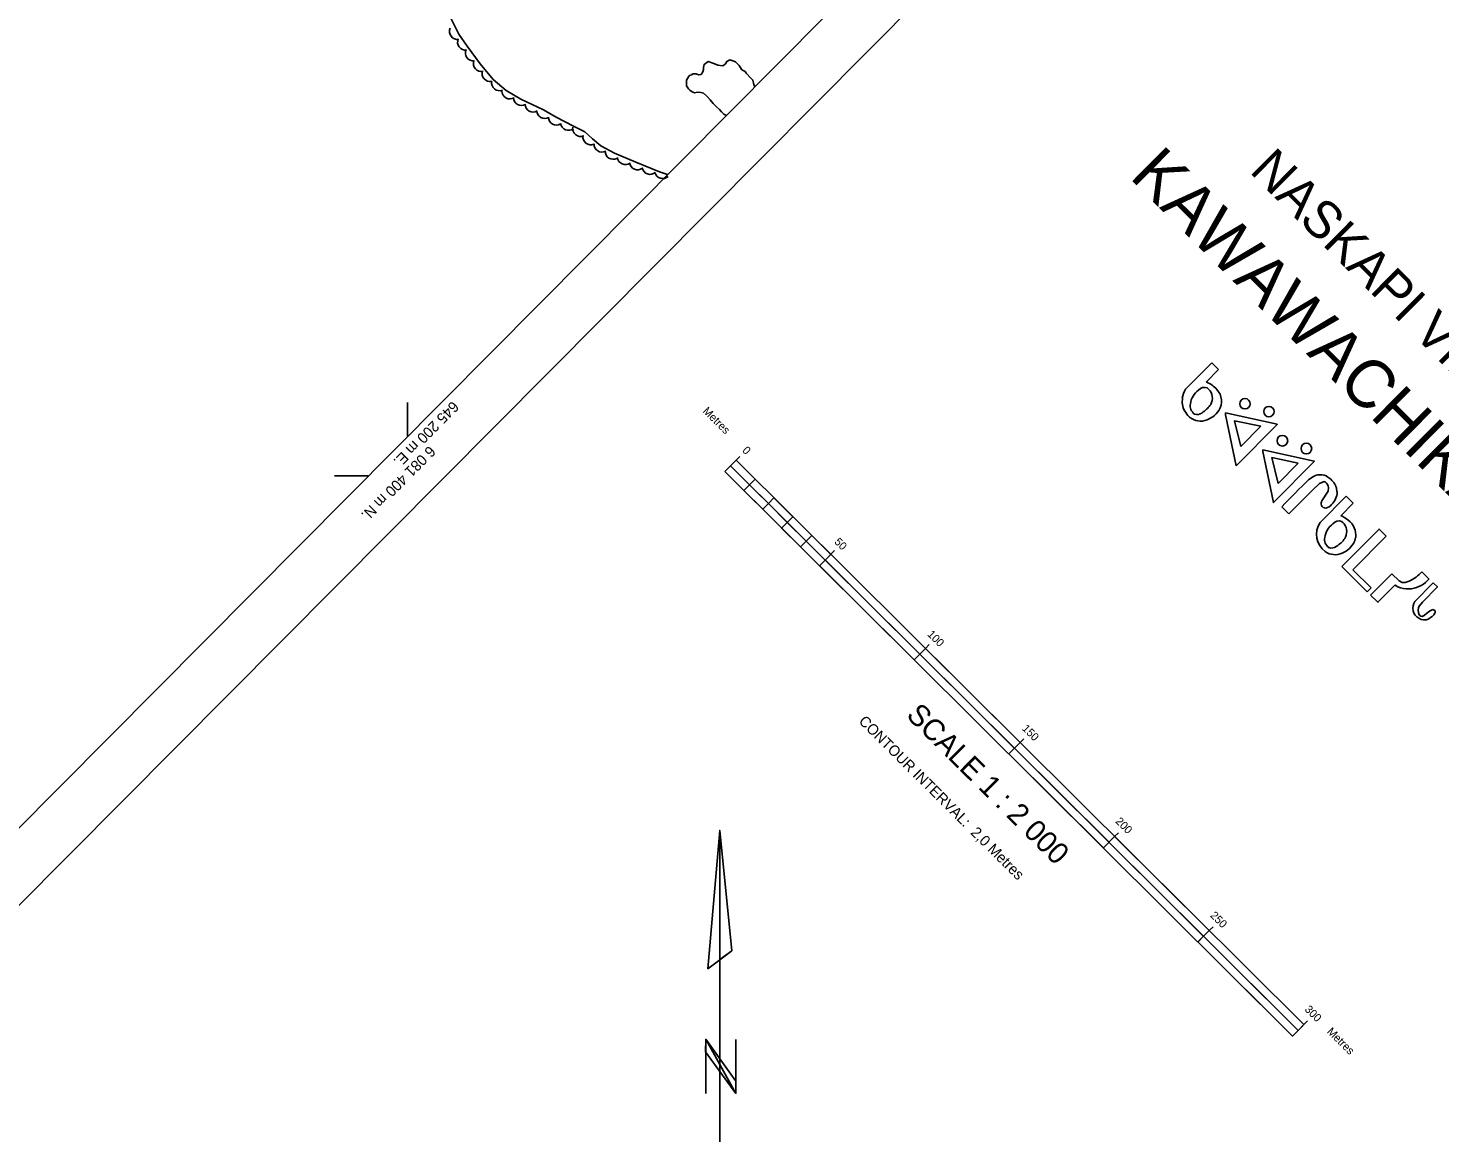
# Model space of a CAD drawing. Extents: x 642515 to 647219, y 6080136 to 6084356.
# Drawn here: x 645058 to 645587, y 6081154 to 6081568 of the extents above; entities that cross this region are included whole.
import ezdxf

# ---------------------------------------------------------------- set-up
doc = ezdxf.new("R2010")
doc.units = 0
for name, color, linetype in [('Level 1', 7, 'Continuous'), ('Level 4', 7, 'Continuous'), ('Level 44', 7, 'Continuous'), ('Level 60', 7, 'Continuous'), ('Level 61', 7, 'Continuous'), ('Level 63', 7, 'Continuous')]:
    doc.layers.add(name, color=color, linetype=linetype)

msp = doc.modelspace()

# ---------------------------------------------------------------- linework, layer by layer
at = {"layer": 'Level 1'}
msp.add_lwpolyline([(645330.16, 6081545.77), (645329.81, 6081546.59), (645329.48, 6081548.28), (645328.71, 6081548.97), (645326.98, 6081550.83), (645326.62, 6081551.46), (645325.37, 6081552.13), (645324.31, 6081553.7), (645322.93, 6081555.09), (645321.93, 6081555.52), (645320.85, 6081555.87), (645319.74, 6081555.31), (645319.22, 6081554.39), (645318.2, 6081553.6), (645316.31, 6081553.9), (645314.82, 6081554.47), (645312.74, 6081555.25), (645311.16, 6081554.18), (645310.9, 6081553.03), (645310.94, 6081552.21), (645310.66, 6081551.38), (645310.06, 6081550.37), (645309.08, 6081550.32), (645308.17, 6081550.67), (645307.19, 6081550.62), (645306.87, 6081550.6), (645306.56, 6081550.26), (645305.68, 6081549.96), (645305.29, 6081549.54), (645304.63, 6081548.28), (645304.53, 6081546.97), (645304.57, 6081546.16), (645305.28, 6081545.05), (645305.88, 6081544.52), (645306.65, 6081543.83), (645307.64, 6081543.56), (645308.77, 6081543.78), (645309.92, 6081543.69), (645310.91, 6081543.42), (645312.19, 6081542.27), (645313.41, 6081540.87), (645314.53, 6081539.55), (645315.82, 6081538.23), (645316.94, 6081537.24), (645317.71, 6081536.38), (645318.15, 6081535.84), (645318.58, 6081535.46), (645319.53, 6081535.07)], dxfattribs=at)
at = {"layer": 'Level 4'}
msp.add_lwpolyline([(645216.08, 6081571.76), (645219.22, 6081565.54), (645222.34, 6081561.05), (645227.22, 6081554.35), (645232.13, 6081548.56), (645236.95, 6081544.41), (645242.45, 6081541.19), (645250.95, 6081537.16), (645255.78, 6081534.4), (645262.19, 6081530.98), (645266.49, 6081528.85), (645269.34, 6081526.3), (645272.52, 6081523.61), (645277.58, 6081520.95), (645285.56, 6081517.54), (645294.44, 6081513.94), (645297.47, 6081512.85)], dxfattribs=at)
at = {"layer": 'Level 44'}
for centre, start, end in [((645218.79, 6081566.53), 157.0453, 277.0232), ((645221.8, 6081562.53), 157.0453, 277.0232), ((645224.72, 6081558.46), 155.4239, 275.4019), ((645227.72, 6081554.5), 161.2073, 281.1852), ((645231.01, 6081550.74), 161.2073, 281.1852), ((645234.55, 6081547.3), 170.5192, 290.4971), ((645238.41, 6081544.22), 180.6009, 300.5788), ((645242.76, 6081541.76), 180.6009, 300.5788), ((645247.12, 6081539.31), 180.6009, 300.5788), ((645251.48, 6081536.87), 180.8037, 300.7817), ((645255.84, 6081534.43), 180.8037, 300.7817), ((645260.4, 6081532.45), 187.5396, 307.5176), ((645264.9, 6081530.17), 170.9976, 290.9756), ((645268.78, 6081527.03), 170.9976, 290.9756), ((645272.92, 6081524.28), 177.5133, 297.4913), ((645277.13, 6081521.6), 177.5133, 297.4913), ((645281.66, 6081519.61), 186.9946, 306.9725), ((645286.26, 6081517.65), 186.9946, 306.9725), ((645290.94, 6081515.94), 190.59, 310.568), ((645295.67, 6081514.37), 193.411, 313.389)]:
    msp.add_arc(centre, 3, start, end, dxfattribs=at)
at = {"layer": 'Level 60'}
for p, q in [((645200, 6081414.71), (645200, 6081427.41)), ((645172.7, 6081400), (645185.31, 6081400))]:
    msp.add_line(p, q, dxfattribs=at)
for points in [[(643756.23, 6083485.06), (645517.55, 6081734.46), (644300.6, 6080509.08), (642538.79, 6082260.16)], [(645532.22, 6081719.89), (645869.07, 6081384.98), (644651.68, 6080160.13), (644314.78, 6080494.98)]]:
    msp.add_lwpolyline(points, close=True, dxfattribs=at)
at = {"layer": 'Level 63'}
for p, q in [((645501.48, 6081442.37), (645491.61, 6081432.44)), ((645499.38, 6081435.15), (645504.03, 6081439.83)), ((645504.03, 6081439.83), (645501.48, 6081442.37)), ((645499.74, 6081432.96), (645500.23, 6081432.47)), ((645490.42, 6081429.11), (645490.35, 6081427.35)), ((645495.67, 6081422.91), (645494.89, 6081423.11)), ((645324.61, 6081407.22), (645318.96, 6081401.55)), ((645321.08, 6081403.68), (645533.86, 6081192.19)), ((645323.2, 6081405.8), (645535.98, 6081194.33)), ((645318.96, 6081401.55), (645531.75, 6081190.07)), ((645330.29, 6081398.75), (645328.18, 6081396.62)), ((645539.58, 6081399.71), (645537.89, 6081398.57)), ((645539.58, 6081399.71), (645537.89, 6081398.57)), ((645543.47, 6081397.81), (645544.05, 6081397.67)), ((645328.18, 6081396.63), (645326.06, 6081394.5)), ((645530.36, 6081385.75), (645540.44, 6081395.89)), ((645551.83, 6081392.32), (645542.04, 6081382.46)), ((645548.37, 6081393.93), (645548.22, 6081395.49)), ((645554.46, 6081389.71), (645551.83, 6081392.32)), ((645335.27, 6081389.58), (645333.15, 6081387.45)), ((645337.38, 6081391.7), (645335.27, 6081389.58)), ((645527.67, 6081388.43), (645530.36, 6081385.75)), ((645549.81, 6081385.03), (645554.46, 6081389.71)), ((645342.36, 6081382.53), (645340.24, 6081380.41)), ((645344.48, 6081384.65), (645342.36, 6081382.53)), ((645550.1, 6081382.91), (645550.53, 6081382.49)), ((645351.57, 6081377.61), (645349.45, 6081375.49)), ((645554.33, 6081364.75), (645566.87, 6081377.37)), ((645554.93, 6081375.29), (645555.35, 6081376.85)), ((645349.45, 6081375.48), (645347.33, 6081373.35)), ((645360.07, 6081371.97), (645356.56, 6081368.42)), ((645546.03, 6081372.85), (645545.25, 6081373.07)), ((645356.55, 6081368.42), (645354.44, 6081366.29)), ((645561.13, 6081357.98), (645554.33, 6081364.75)), ((645568.89, 6081363.24), (645561, 6081355.29)), ((645582.83, 6081361.37), (645580.13, 6081364.05)), ((645559.73, 6081356.57), (645561.13, 6081357.98)), ((645574.29, 6081357.6), (645576.34, 6081357.67)), ((645584.47, 6081359.89), (645577.55, 6081352.94)), ((645394.13, 6081335.31), (645392, 6081333.18)), ((645395.54, 6081336.73), (645394.12, 6081335.31)), ((645392.01, 6081333.18), (645389.89, 6081331.05)), ((645427.47, 6081297.93), (645425.36, 6081295.81)), ((645429.59, 6081300.07), (645427.47, 6081297.94)), ((645431, 6081301.48), (645429.59, 6081300.07)), ((645466.46, 6081266.23), (645465.05, 6081264.82)), ((645462.94, 6081262.68), (645460.83, 6081260.56)), ((645465.05, 6081264.82), (645462.93, 6081262.69)), ((645500.52, 6081229.57), (645498.4, 6081227.43)), ((645501.92, 6081230.99), (645500.52, 6081229.57)), ((645498.39, 6081227.44), (645496.29, 6081225.31)), ((645533.54, 6081191.88), (645531.75, 6081190.07)), ((645537.39, 6081195.75), (645533.86, 6081192.19)), ((645535.98, 6081194.33), (645533.86, 6081192.19))]:
    msp.add_line(p, q, dxfattribs=at)
for points in [[(645526.01, 6081419.25), (645525.95, 6081419.33), (645506.63, 6081423.57)], [(645506.63, 6081423.57), (645506.63, 6081422.87), (645510.65, 6081403.79)], [(645512.39, 6081410.93), (645509.96, 6081420.55), (645519.87, 6081418.59)], [(645510.65, 6081403.79), (645526.01, 6081419.25)], [(645519.87, 6081418.59), (645512.39, 6081410.93)], [(645520.53, 6081409.76), (645520.6, 6081409.13), (645524.55, 6081389.97), (645539.92, 6081405.43)], [(645539.92, 6081405.43), (645539.85, 6081405.51), (645520.53, 6081409.76)], [(645526.29, 6081397.12), (645523.93, 6081406.8)], [(645523.93, 6081406.8), (645533.77, 6081404.78)], [(645533.77, 6081404.78), (645526.29, 6081397.12)], [(645545.18, 6081395.55), (645545.05, 6081394.28), (645542.72, 6081390.67)], [(645566.87, 6081377.37), (645564.18, 6081380.05), (645550.22, 6081366.01)], [(645550.22, 6081366.01), (645559.73, 6081356.57)], [(645575.48, 6081360.5), (645573.93, 6081360.07), (645572.79, 6081360.07), (645571.66, 6081360.63), (645568.89, 6081363.24)], [(645561, 6081355.29), (645563.69, 6081352.61), (645570.04, 6081359), (645570.25, 6081358.93)], [(645579.33, 6081351.32), (645580.39, 6081352.67), (645586.03, 6081358.34), (645584.47, 6081359.89)], [(645584, 6081349.78), (645583.08, 6081349.28), (645580.69, 6081347.43)], [(645317.07, 6081131.78), (645317.07, 6081267.13), (645312.56, 6081215.28), (645321.54, 6081222.01), (645317.07, 6081267.13)], [(645311.82, 6081168.53), (645311.81, 6081188.83), (645323.12, 6081168.54), (645323.11, 6081188.82)], [(645311.81, 6081188.83), (645323.13, 6081173.1)], [(645311.76, 6081184.13), (645323.12, 6081168.54)]]:
    msp.add_lwpolyline(points, dxfattribs=at)
for points in [[(645321.08, 6081403.68), (645328.18, 6081396.63), (645330.29, 6081398.75), (645323.19, 6081405.8)], [(645328.18, 6081396.63), (645335.27, 6081389.58), (645333.15, 6081387.45), (645326.06, 6081394.5)], [(645335.27, 6081389.58), (645342.37, 6081382.53), (645344.48, 6081384.65), (645337.38, 6081391.7)], [(645342.36, 6081382.53), (645349.45, 6081375.48), (645347.33, 6081373.35), (645340.24, 6081380.4)], [(645356.56, 6081368.42), (645349.45, 6081375.48), (645351.57, 6081377.61), (645358.68, 6081370.55)], [(645392, 6081333.18), (645356.55, 6081368.41), (645354.44, 6081366.29), (645389.89, 6081331.06)], [(645392, 6081333.18), (645427.46, 6081297.93), (645429.59, 6081300.07), (645394.13, 6081335.32)], [(645427.47, 6081297.94), (645462.94, 6081262.68), (645460.83, 6081260.56), (645425.36, 6081295.82)], [(645317.07, 6081267.13), (645321.54, 6081222.01), (645317.04, 6081218.71)], [(645462.93, 6081262.69), (645498.4, 6081227.44), (645500.52, 6081229.57), (645465.05, 6081264.82)], [(645498.39, 6081227.44), (645533.86, 6081192.19), (645531.75, 6081190.07), (645496.28, 6081225.32)], [(645323.12, 6081168.54), (645311.76, 6081184.13), (645311.81, 6081188.83), (645323.13, 6081173.1)]]:
    msp.add_lwpolyline(points, close=True, dxfattribs=at)
for centre, radius in [((645513.9, 6081426.99), 1.95), ((645522.89, 6081424.05), 1.95), ((645527.91, 6081413.14), 2), ((645536.9, 6081410.2), 2)]:
    msp.add_circle(centre, radius, dxfattribs=at)
for centre, radius, start, end in [((645495.16, 6081425.11), 10.92, 41.43, 66.8649), ((645497.35, 6081428.49), 6.96, 145.0497, 174.8502), ((645500.62, 6081426.09), 7.24, 124.414, 173.0765), ((645498.8, 6081430.22), 2.93, 69.6523, 140.7902), ((645496.96, 6081429.12), 4.73, 330.2525, 45.5644), ((645498.68, 6081427.9), 6.44, 327.5876, 43.5215), ((645497.83, 6081427.89), 7.46, 183.9303, 224.6613), ((645497.39, 6081426.32), 4.01, 170.6769, 232.1738), ((645495.75, 6081426.56), 3.62, 269.2619, 314.4197), ((645491.16, 6081433.84), 12.17, 305.8351, 324.5146), ((645495.75, 6081430.56), 10.36, 287.6946, 323.8767), ((645497.26, 6081426.7), 6.23, 220.553, 285.2337), ((645796.49, 6081127.72), 374.48, 133.6752, 135.8786), ((645542.14, 6081395.22), 5.18, 47.1673, 119.1798), ((645545.11, 6081391.98), 6.03, 104.9809, 139.6188), ((645545.11, 6081391.98), 6.03, 104.9809, 139.6188), ((645542.02, 6081395.22), 3.18, 6.0185, 50.4762), ((645541.28, 6081393.2), 7.29, 18.6276, 53.0161), ((645541.71, 6081394.08), 6.73, 313.7817, 358.7229), ((645544.15, 6081389.65), 1.74, 143.0141, 269.884), ((645543.76, 6081391.1), 3.21, 276.8998, 324.3014), ((645548.71, 6081378.04), 8, 146.4411, 233.7971), ((645551.03, 6081376.01), 7.3, 124.6065, 172.884), ((645549.15, 6081380.16), 2.93, 69.6522, 140.7902), ((645544.47, 6081373.17), 13.05, 51.4423, 65.6923), ((645547.24, 6081379.07), 4.8, 334.6008, 46.0998), ((645548.35, 6081377.71), 7.09, 353.2424, 53.0527), ((645547.74, 6081376.27), 4.01, 170.6769, 232.1738), ((645544.05, 6081381.2), 8.6, 302.2212, 330.8242), ((645547.64, 6081376.84), 6.41, 235.1931, 294.9973), ((645546.11, 6081376.51), 3.62, 269.2619, 314.4197), ((645547.07, 6081379.19), 8.79, 291.8973, 333.9075), ((645568.02, 6081375.36), 16.63, 296.6705, 317.1448), ((645574.5, 6081368.61), 11.09, 279.527, 319.2452), ((645575.27, 6081367.31), 9.76, 238.8258, 264.654), ((645581.14, 6081350.41), 4.34, 144.8271, 240.8527), ((645582.35, 6081349.52), 3.55, 148.326, 206.1221), ((645584.29, 6081348.92), 0.928, 331.1904, 105.7396), ((645581.04, 6081349.42), 3.45, 234.238, 300.7608), ((645580.17, 6081348.46), 1.13, 206.1023, 298.9471), ((645580.17, 6081348.46), 1.13, 206.1023, 298.9471), ((645579.91, 6081352.05), 6.3, 297.3869, 325.4593)]:
    msp.add_arc(centre, radius, start, end, dxfattribs=at)

# ---------------------------------------------------------------- texts
at = {"layer": 'Level 61'}
for s, p in [('645 200 m E.', (645216.85, 6081428.26)), ('6 081 400 m N.', (645208.11, 6081411.51))]:
    msp.add_text(s, height=4, rotation=225.175, dxfattribs=at).set_placement(p)
at = {"layer": 'Level 63'}
for s, height, rotation, p in [('KAWAWACHIKAMACH', 18, 315.1748, (645470.23, 6081511.81)), ('NASKAPI VILLAGE OF', 14, 315.1748, (645515.24, 6081513.9)), ('Metres', 3, 315.1753, (645310.45, 6081424.01)), ('0', 3, 315.1753, (645325.28, 6081409.27)), ('50', 3, 315.1753, (645359.76, 6081375.01)), ('100', 3, 315.1753, (645394.62, 6081340.36)), ('SCALE 1 : 2 000', 8, 315.1752, (645386.58, 6081309.87)), ('CONTOUR INTERVAL:  2,0 Metres', 4, 315.1752, (645368.87, 6081307.72)), ('150', 3, 315.1753, (645430.13, 6081305.06)), ('200', 3, 315.1753, (645465.13, 6081270.27)), ('250', 3, 315.1753, (645500.65, 6081234.99)), ('300', 3, 315.1753, (645536.04, 6081199.8)), ('Metres', 3, 315.1753, (645544.43, 6081191.47))]:
    msp.add_text(s, height=height, rotation=rotation, dxfattribs=at).set_placement(p)

doc.saveas('drawing.dxf')
